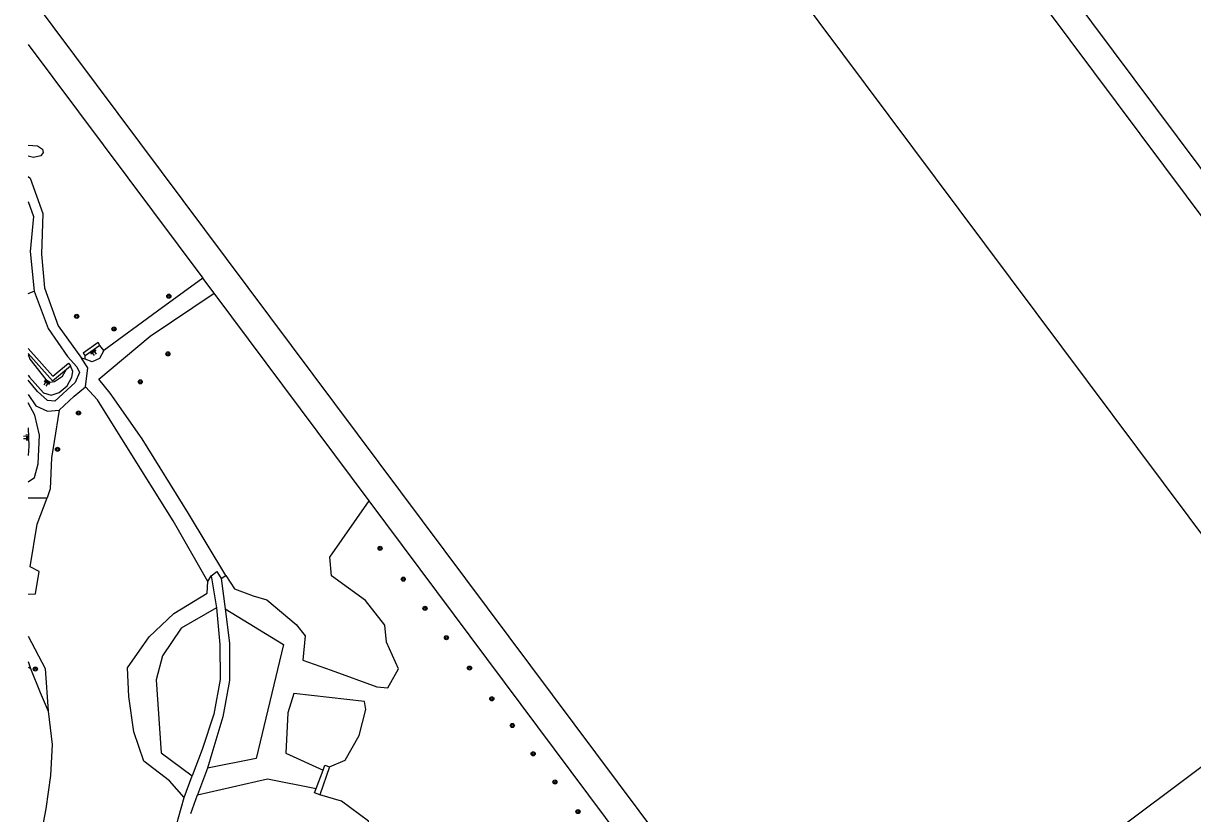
# Model space of a CAD drawing. Extents: x 130998 to 133001, y 398999 to 403002.
# Drawn here: x 130999.1 to 131227, y 399660.9 to 399814.9 of the extents above; entities that cross this region are included whole.
import ezdxf

# ---------------------------------------------------------------- set-up
doc = ezdxf.new("R2010")
doc.units = 0
for name, color, linetype in [('gg-afsc-hekwerk', 7, 'Continuous'), ('gg-afsc-muur', 7, 'Continuous'), ('gg-bbg-hoofdgebouw', 7, 'Continuous'), ('gg-knt-bovenkant onderkant talud', 7, 'Continuous'), ('gg-knt-onverhard', 7, 'Continuous'), ('gg-knt-verharding', 7, 'Continuous'), ('gt-grn-groengrens', 7, 'Continuous'), ('gt-symb-boom', 7, 'Continuous'), ('gt-symb-talud symbool', 7, 'Continuous')]:
    doc.layers.add(name, color=color, linetype=linetype)

# ---------------------------------------------------------------- blocks, each defined once
blk = doc.blocks.new('gt0-BOOM')
at = {"layer": 'gt-symb-boom'}
for radius in [0.4, 0.2]:
    blk.add_circle((0, 0), radius, dxfattribs=at)
blk = doc.blocks.new('gt0-TALUD_1')
at = {"layer": 'gt-symb-talud symbool'}
for p, q in [((-1, -1), (-1, 0)), ((-0.5, -2), (-0.5, 0)), ((0, -1), (0, 0)), ((0.5, -2), (0.5, 0)), ((1, -1), (1, 0))]:
    blk.add_line(p, q, dxfattribs=at)

msp = doc.modelspace()

# ---------------------------------------------------------------- linework, layer by layer
at = {"layer": 'gg-afsc-hekwerk'}
for p, q in [((131000, 399810.77), (131034.05, 399765.23)), ((131036.23, 399762.31), (131034.05, 399765.23)), ((131066.46, 399721.87), (131036.23, 399762.31)), ((131127.99, 399639.54), (131066.46, 399721.87))]:
    msp.add_line(p, q, dxfattribs=at)
msp.add_lwpolyline([(131075.66, 399982.17), (131257.69, 399738.64), (131262.93, 399742.61)], dxfattribs=at)
at = {"layer": 'gg-afsc-muur'}
for p, q in [((131013.99, 399752.15), (131011.1, 399750.12)), ((131007.44, 399747.49), (131008.24, 399748.15))]:
    msp.add_line(p, q, dxfattribs=at)
for points in [[(131013.99, 399752.15), (131013.61, 399752.68), (131010.73, 399750.65), (131011.1, 399750.12)], [(131000, 399751.56), (131004.8, 399746.18), (131007.83, 399748.65), (131008.24, 399748.15)], [(131000, 399750.58), (131004.75, 399745.26), (131007.44, 399747.49)]]:
    msp.add_lwpolyline(points, dxfattribs=at)
at = {"layer": 'gg-bbg-hoofdgebouw'}
for p, q in [((131000, 399820.77), (131154.24, 399614.34)), ((131154.24, 399614.34), (131229.94, 399670.94))]:
    msp.add_line(p, q, dxfattribs=at)
for points in [[(131336.13, 399850.49), (131236.57, 399776.11), (131107.17, 399949.27), (131206.75, 400023.65)], [(131000, 399908.83), (131054, 399949.18), (131181.45, 399778.6), (131241.3, 399698.61)]]:
    msp.add_lwpolyline(points, dxfattribs=at)
at = {"layer": 'gg-knt-bovenkant onderkant talud'}
for p, q in [((131014.76, 399751.16), (131013.99, 399752.15)), ((131011.11, 399749.43), (131011.1, 399750.12))]:
    msp.add_line(p, q, dxfattribs=at)
for points in [[(131000, 399750.35), (131000.34, 399749.47), (131003.41, 399745.48), (131004.27, 399744.95), (131005.13, 399745.11), (131006.67, 399746.14), (131007.44, 399747.49)], [(131000, 399746.32), (131000.24, 399745.95), (131002.96, 399742.9), (131004.49, 399742.43), (131006.04, 399742.95), (131007.61, 399744.27), (131008.52, 399745.97), (131008.72, 399747.06), (131008.24, 399748.15)], [(131000, 399725.57), (131001.2, 399726.42), (131001.96, 399729.03), (131002.19, 399734.62), (131001.31, 399738.55), (131000, 399740.98)], [(131000, 399736.05), (131000.01, 399736.03), (131000.15, 399732.49), (131000, 399730.68)]]:
    msp.add_lwpolyline(points, dxfattribs=at)
at = {"layer": 'gg-knt-onverhard'}
for p, q in [((131011.11, 399749.43), (131010.37, 399749.65)), ((131035.03, 399706.12), (131035.68, 399707.21)), ((131037.62, 399706.73), (131038.51, 399707.28)), ((131000, 399689.44), (131000.45, 399689.2))]:
    msp.add_line(p, q, dxfattribs=at)
for points in [[(131034.05, 399765.23), (131025.19, 399758.82), (131014.76, 399751.16)], [(131038.51, 399707.28), (131031.26, 399719.41), (131022.21, 399733.93), (131016.01, 399742.83), (131013.74, 399745.56), (131023.8, 399753.92), (131036.23, 399762.31)], [(131014.76, 399751.16), (131013.89, 399749.61), (131012.47, 399748.96), (131011.11, 399749.43)], [(131035.03, 399706.12), (131028.25, 399717.95), (131019.25, 399732.35), (131013.48, 399741.54), (131011.17, 399744.08)], [(131000.45, 399689.2), (131002.33, 399684.51), (131003.86, 399680.84)], [(131003.86, 399680.84), (131004.7, 399674.36), (131004.36, 399668.31), (131003.44, 399661.82), (131002.36, 399656.06)]]:
    msp.add_lwpolyline(points, dxfattribs=at)
at = {"layer": 'gg-knt-verharding'}
for p, q in [((131035.68, 399707.21), (131036.7, 399701.02)), ((131037.62, 399706.73), (131038.42, 399700.77)), ((131030.41, 399664.04), (131031.98, 399668.23)), ((131034.93, 399669.75), (131033, 399664.54)), ((131031.68, 399660.89), (131033, 399664.54))]:
    msp.add_line(p, q, dxfattribs=at)
for points in [[(131000, 399785.05), (131000.41, 399784.72), (131002.84, 399777.87), (131002.61, 399769.93), (131003.19, 399763.36), (131005.82, 399755.94), (131010.37, 399749.65)], [(131000, 399780.2), (131001.05, 399777.24), (131000.4, 399770.42), (131001.18, 399762.72)], [(131001.18, 399762.72), (131003.92, 399755.43), (131007.68, 399749.98), (131009.5, 399747.99), (131010.01, 399746.85), (131009.13, 399744.92), (131005.22, 399741.27), (131003.79, 399741.4), (131001.79, 399743.13), (131000, 399745.38)], [(131011.17, 399744.08), (131011.65, 399747.75), (131010.37, 399749.65)], [(131006.06, 399739.53), (131008.97, 399742.23), (131011.17, 399744.08)], [(131000, 399742.56), (131001.46, 399740.36), (131003.76, 399739.35), (131006.06, 399739.53)], [(131035.68, 399707.21), (131036.8, 399708.06), (131037.62, 399706.73)], [(131036.7, 399701.02), (131037.34, 399693.83), (131037.43, 399687.03), (131036.22, 399680.26), (131033.95, 399673.36), (131031.98, 399668.23)], [(131038.42, 399700.77), (131039.24, 399694.11), (131039.27, 399686.85), (131037.92, 399679.76), (131035.82, 399672.58), (131034.93, 399669.75)], [(131028.56, 399656.98), (131029.22, 399659.86), (131030.41, 399664.04)]]:
    msp.add_lwpolyline(points, dxfattribs=at)
at = {"layer": 'gt-grn-groengrens'}
for p, q in [((131000, 399762.29), (131001.18, 399762.72)), ((131000, 399722.43), (131003.71, 399722.43)), ((131000, 399690.53), (131000.45, 399689.2)), ((131056.16, 399665.77), (131057.49, 399669.37)), ((131058.73, 399669.98), (131056.85, 399664.57))]:
    msp.add_line(p, q, dxfattribs=at)
for points in [[(131000, 399791.2), (131001.83, 399791.03), (131002.76, 399790.41), (131002.93, 399789.73), (131002.49, 399789.12), (131001.04, 399788.77), (131000, 399789.03)], [(131006.06, 399739.53), (131005.06, 399733.39), (131004.52, 399730.24), (131004.26, 399724.21), (131003.71, 399722.43)], [(131000, 399703.67), (131001.44, 399703.73), (131002.14, 399708.08), (131000.39, 399708.97), (131001.74, 399717.32), (131003.71, 399722.43)], [(131038.51, 399707.28), (131040.25, 399704.67), (131043.83, 399703.33), (131046.52, 399702.55), (131052.23, 399697.77), (131054.02, 399695.52), (131053.57, 399690.79), (131059.09, 399688.87), (131067.96, 399685.58), (131070.14, 399685.43), (131072.18, 399689.09), (131069.88, 399694.33), (131069.56, 399697.64), (131065.77, 399702.42), (131059.12, 399707.25), (131058.8, 399710.89), (131066.46, 399721.87)], [(131030.41, 399664.04), (131027.56, 399667.26), (131022.55, 399671.08), (131020.6, 399676.83), (131019.65, 399683.74), (131019.33, 399689.28), (131023.58, 399695.33), (131028.42, 399699.9), (131034.9, 399703.86), (131035.03, 399706.12)], [(131036.7, 399701.02), (131029.85, 399697.04), (131026.21, 399691.61), (131024.95, 399686.96), (131025.95, 399672.73), (131031.98, 399668.23)], [(131038.42, 399700.77), (131049.77, 399693.87), (131044.47, 399671.6), (131034.93, 399669.75)], [(131000, 399695.45), (131003.28, 399689.18), (131003.86, 399680.84)], [(131058.73, 399669.98), (131061.79, 399671.29), (131064.53, 399676.12), (131065.8, 399681.17), (131065.58, 399682.76), (131051.8, 399684.33), (131050.62, 399680.55), (131050.2, 399672.67), (131057.49, 399669.37)], [(131057.49, 399669.37), (131057.83, 399670.31), (131058.73, 399669.98)], [(131033, 399664.54), (131046.67, 399667.7), (131056.16, 399665.77)], [(131056.85, 399664.57), (131055.85, 399664.93), (131056.16, 399665.77)], [(131064.23, 399653.15), (131066.72, 399656.09), (131066.38, 399659.41), (131061.07, 399663.34), (131056.85, 399664.57)]]:
    msp.add_lwpolyline(points, dxfattribs=at)

# ---------------------------------------------------------------- block references
at = {"layer": 'gt-symb-boom'}
for p in [(131027.41, 399761.73), (131009.45, 399757.81), (131016.72, 399755.36), (131027.24, 399750.49), (131021.85, 399745.04), (131009.8, 399738.97), (131005.71, 399731.89), (131068.61, 399712.6), (131073.13, 399706.58), (131077.36, 399700.89), (131081.54, 399695.17), (131001.39, 399689.07), (131086.04, 399689.26), (131090.4, 399683.27), (131094.39, 399678.07), (131098.45, 399672.55), (131102.7, 399667.06), (131107.19, 399661.29)]:
    msp.add_blockref('gt0-BOOM', p, dxfattribs=at)
at = {"layer": 'gt-symb-talud symbool'}
for p, xscale, yscale, rotation in [((131012.54, 399751.13), 0.4996498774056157, 0.4996498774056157, 35.057780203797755), ((131003.84, 399745.21), 0.5004497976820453, 0.5004497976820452, -31.43499289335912), ((131000.08, 399734.26), 0.5004408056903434, 0.5004408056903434, -87.59499074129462)]:
    msp.add_blockref('gt0-TALUD_1', p, dxfattribs=dict(at, xscale=xscale, yscale=yscale, rotation=rotation))

doc.saveas('drawing.dxf')
